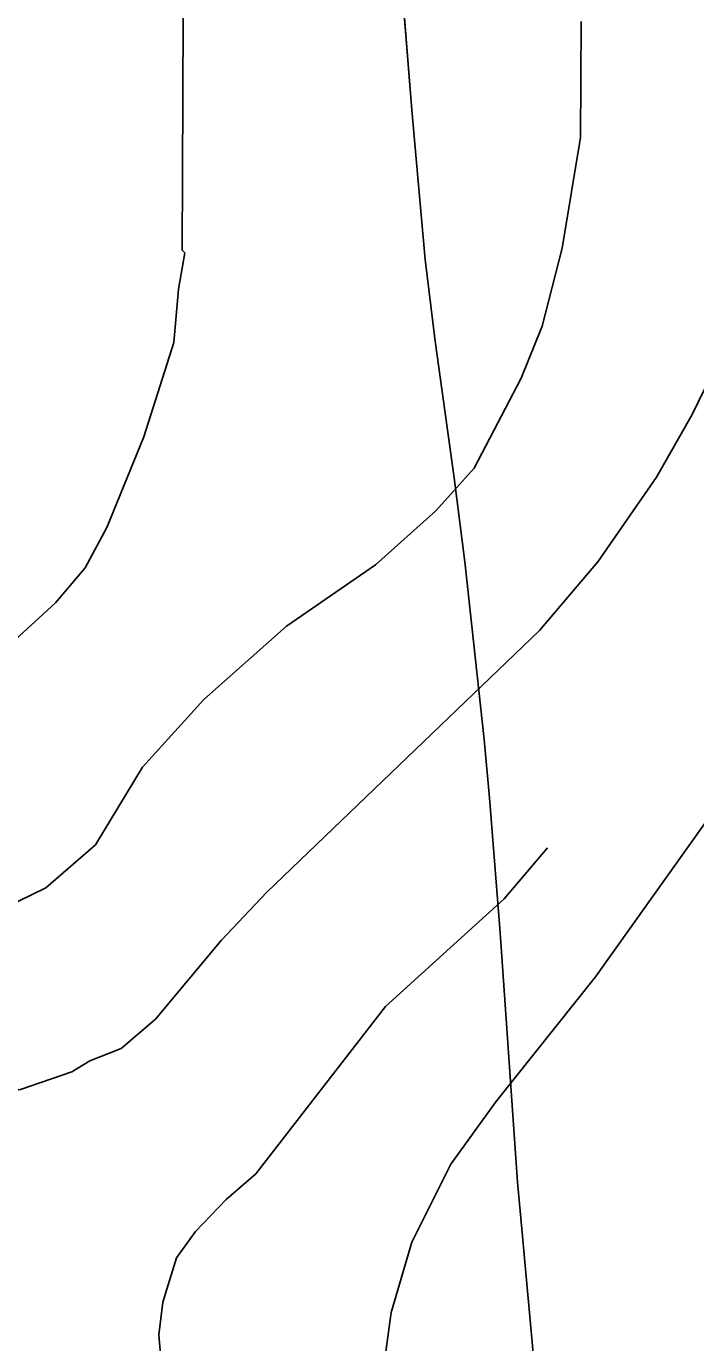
# Model space of a CAD drawing. Extents: x -662620 to -656370, y -1067090 to -1062990.
# Drawn here: x -660362.9 to -660215.8, y -1064093.3 to -1063804.1 of the extents above; entities that cross this region are included whole.
import ezdxf

# ---------------------------------------------------------------- set-up
doc = ezdxf.new("R2010")
doc.units = 0
for name, color, linetype in [('HRANICE_KATASTRÁLNÍHO_ÚZEMÍ', 7, 'Continuous'), ('OBVOD_PÚ', 7, 'Continuous'), ('ORNÁ_PŮDA_-_STÁVAJÍCÍ', 7, 'Continuous'), ('VRSTEVNICE_ZÁKLADNÍ', 7, 'Continuous')]:
    doc.layers.add(name, color=color, linetype=linetype)

msp = doc.modelspace()

# ---------------------------------------------------------------- linework, layer by layer
at = {"layer": 'HRANICE_KATASTRÁLNÍHO_ÚZEMÍ'}
msp.add_lwpolyline([(-660251.29, -1064098), (-660253.93, -1064069.04), (-660254.95, -1064057.99), (-660258.66, -1064004.24), (-660258.89, -1064001.36), (-660261.07, -1063973.6), (-660262.31, -1063960.76), (-660266.53, -1063921.72), (-660268.88, -1063903.26), (-660272.71, -1063875.92), (-660273.13, -1063872.71), (-660275.26, -1063855.32), (-660277.61, -1063829.13), (-660278.21, -1063821.55), (-660281.8, -1063776.92)], dxfattribs=at)
at = {"layer": 'OBVOD_PÚ'}
for points in [[(-660278.21, -1063821.55), (-660281.8, -1063776.92)], [(-660277.61, -1063829.13), (-660278.21, -1063821.55)], [(-660275.26, -1063855.32), (-660277.61, -1063829.13)], [(-660273.13, -1063872.71), (-660275.26, -1063855.32)], [(-660272.71, -1063875.92), (-660273.13, -1063872.71)], [(-660268.88, -1063903.26), (-660272.71, -1063875.92)], [(-660266.53, -1063921.72), (-660268.88, -1063903.26)], [(-660262.31, -1063960.76), (-660266.53, -1063921.72)], [(-660261.07, -1063973.6), (-660262.31, -1063960.76)], [(-660258.89, -1064001.36), (-660261.07, -1063973.6)], [(-660258.66, -1064004.24), (-660258.89, -1064001.36)], [(-660254.95, -1064057.99), (-660258.66, -1064004.24)], [(-660253.93, -1064069.04), (-660254.95, -1064057.99)], [(-660251.29, -1064098), (-660253.93, -1064069.04)]]:
    msp.add_lwpolyline(points, dxfattribs=at)
at = {"layer": 'ORNÁ_PŮDA_-_STÁVAJÍCÍ'}
for p, q in [((-660281.8, -1063776.92), (-660278.21, -1063821.55)), ((-660278.21, -1063821.55), (-660277.61, -1063829.13)), ((-660277.61, -1063829.13), (-660275.26, -1063855.32)), ((-660275.26, -1063855.32), (-660273.13, -1063872.71)), ((-660273.13, -1063872.71), (-660272.71, -1063875.92)), ((-660272.71, -1063875.92), (-660268.88, -1063903.26)), ((-660268.88, -1063903.26), (-660266.53, -1063921.72)), ((-660266.53, -1063921.72), (-660262.31, -1063960.76)), ((-660262.31, -1063960.76), (-660261.07, -1063973.6)), ((-660261.07, -1063973.6), (-660258.89, -1064001.36)), ((-660258.89, -1064001.36), (-660258.66, -1064004.24)), ((-660258.66, -1064004.24), (-660254.95, -1064057.99)), ((-660254.95, -1064057.99), (-660253.93, -1064069.04)), ((-660253.93, -1064069.04), (-660251.29, -1064098))]:
    msp.add_line(p, q, dxfattribs=at)
msp.add_lwpolyline([(-660281.8, -1063776.92), (-660278.21, -1063821.55), (-660277.61, -1063829.13), (-660275.26, -1063855.32), (-660273.13, -1063872.71), (-660272.71, -1063875.92), (-660268.88, -1063903.26), (-660266.53, -1063921.72), (-660262.31, -1063960.76), (-660261.07, -1063973.6), (-660258.89, -1064001.36), (-660258.66, -1064004.24), (-660254.95, -1064057.99), (-660253.93, -1064069.04), (-660251.29, -1064098)], dxfattribs=at)
at = {"layer": 'VRSTEVNICE_ZÁKLADNÍ'}
for points in [[(-660367.19, -1063940.57), (-660356.47, -1063930.71), (-660349.94, -1063923.09), (-660345.19, -1063914.17), (-660337.04, -1063894.26), (-660330.46, -1063873.54), (-660329.47, -1063861.83), (-660328.08, -1063853.84), (-660328.6, -1063853.24), (-660328.32, -1063785.35)], [(-660240.98, -1063803.07), (-660241.13, -1063828.51), (-660245.13, -1063852.81), (-660249.56, -1063869.96), (-660254.13, -1063881.4), (-660264.45, -1063901.15), (-660272.86, -1063910.56), (-660286.15, -1063922.42), (-660305.74, -1063935.85), (-660323.89, -1063952.01), (-660337.32, -1063966.87), (-660347.7, -1063983.87), (-660358.6, -1063993.34), (-660364.76, -1063996.32)], [(-660411.22, -1064006.61), (-660406.64, -1064015.75), (-660403.64, -1064020.33), (-660395.49, -1064029.33), (-660385.06, -1064035.76), (-660376.92, -1064038.66), (-660372.76, -1064038.85), (-660364.19, -1064037.62), (-660352.9, -1064033.76), (-660348.9, -1064031.33), (-660342.04, -1064028.62), (-660334.46, -1064022.18), (-660320.03, -1064004.89), (-660310.02, -1063994.31), (-660250.13, -1063936.85), (-660237.27, -1063921.7), (-660224.4, -1063903.12), (-660216.54, -1063889.4), (-660212.4, -1063880.82)], [(-660411.22, -1064006.61), (-660406.64, -1064015.75), (-660403.64, -1064020.33), (-660395.49, -1064029.33), (-660385.06, -1064035.76), (-660376.92, -1064038.66), (-660372.76, -1064038.85), (-660364.19, -1064037.62), (-660352.9, -1064033.76), (-660348.9, -1064031.33), (-660342.04, -1064028.62), (-660334.46, -1064022.18), (-660320.03, -1064004.89), (-660310.02, -1063994.31), (-660250.13, -1063936.85), (-660237.27, -1063921.7), (-660224.4, -1063903.12), (-660216.54, -1063889.4), (-660212.4, -1063880.82)], [(-660210.11, -1064178.12), (-660232.98, -1064166.26), (-660250.13, -1064155.26), (-660263.42, -1064144.11), (-660272.43, -1064132.96), (-660280.86, -1064116.66), (-660283.58, -1064104.66), (-660283.86, -1064095.22), (-660282.72, -1064086.65), (-660278.15, -1064071.21), (-660269.57, -1064054.06), (-660259.71, -1064040.34), (-660237.84, -1064012.89), (-660209.68, -1063973.45)], [(-660210.11, -1064178.12), (-660232.98, -1064166.26), (-660250.13, -1064155.26), (-660263.42, -1064144.11), (-660272.43, -1064132.96), (-660280.86, -1064116.66), (-660283.58, -1064104.66), (-660283.86, -1064095.22), (-660282.72, -1064086.65), (-660278.15, -1064071.21), (-660269.57, -1064054.06), (-660259.71, -1064040.34), (-660237.84, -1064012.89), (-660209.68, -1063973.45)], [(-660248.37, -1063984.56), (-660257.85, -1063995.74), (-660283.99, -1064019.38), (-660312.45, -1064056.2), (-660318.99, -1064061.78), (-660325.72, -1064068.84), (-660329.88, -1064074.6), (-660332.89, -1064084.36), (-660333.75, -1064091.51), (-660333.03, -1064100.08), (-660328.46, -1064113.66), (-660324.1, -1064122.4), (-660317.76, -1064132.8), (-660297.3, -1064158.4), (-660289.95, -1064166.46)]]:
    msp.add_lwpolyline(points, dxfattribs=at)

doc.saveas('drawing.dxf')
